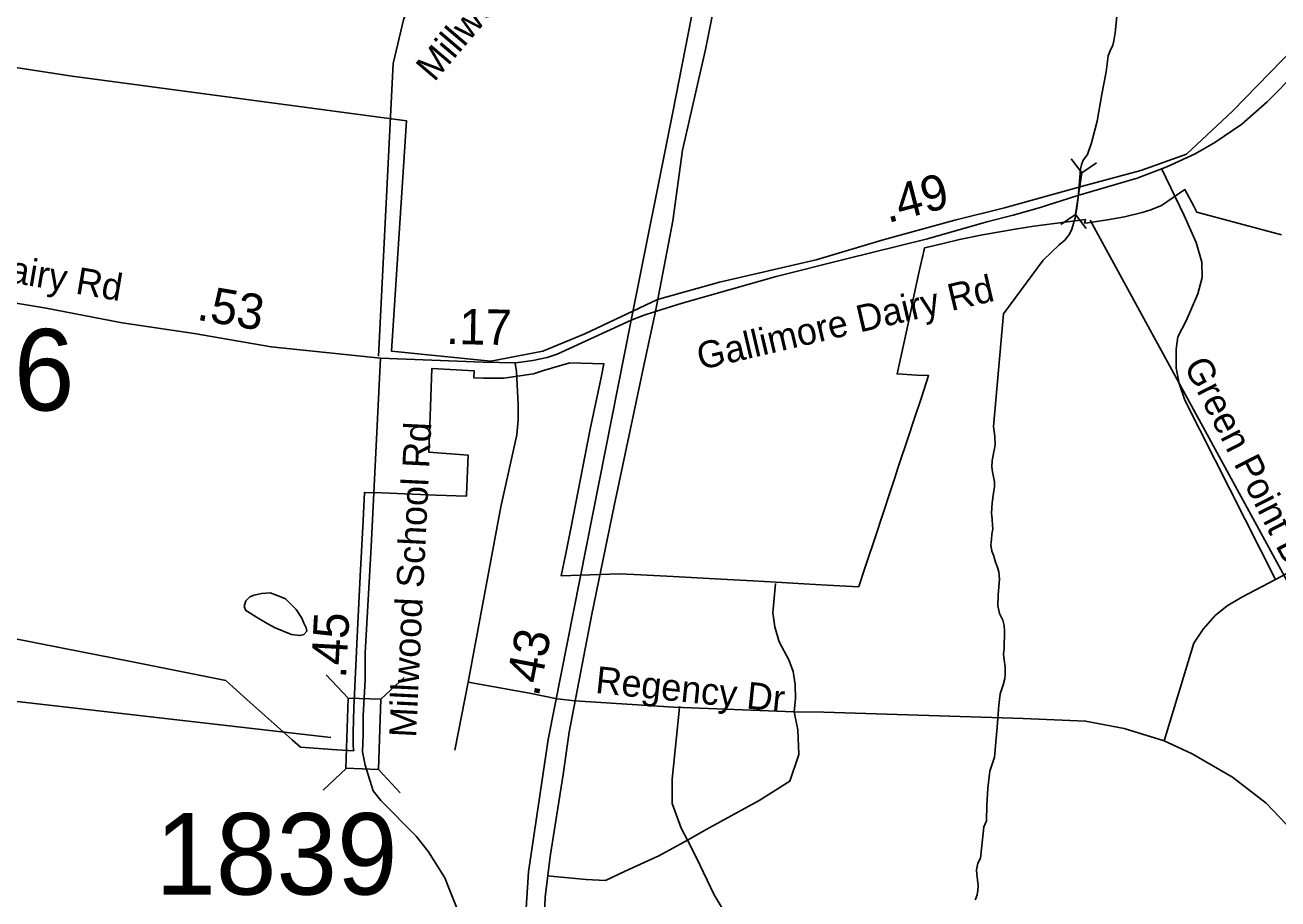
# Model space of a CAD drawing. Extents: x 1662474 to 1856135, y 779280 to 917889.
# Drawn here: x 1713898 to 1718328, y 841724 to 844812 of the extents above; entities that cross this region are included whole.
import ezdxf

# ---------------------------------------------------------------- set-up
doc = ezdxf.new("R2010")
doc.units = 0
for name, color, linetype in [('Cogo Default Point CELL', 7, 'Continuous'), ('Exist Boundary Political City Limit New', 7, 'Continuous'), ('Exist Hydrographic Creek Single Shore', 7, 'Continuous'), ('Exist Hydrographic Pond Under 1500 Sq Ft', 7, 'Continuous'), ('Exist Road Non-System Type 51', 7, 'Continuous'), ('Exist Road Non-System Type 51 Label', 7, 'Continuous'), ('Exist Road Primary NC Divided Attributed', 7, 'Continuous'), ('Exist Road Secondary Mileage Tenths English Label', 7, 'Continuous'), ('Exist Road Secondary Structure Culvert CELL', 7, 'Continuous'), ('Exist Road Secondary Structure Standard Bridge CELL', 7, 'Continuous'), ('Exist Road Secondary Structure Standard Bridge Number Label', 7, 'Continuous'), ('Exist Road Secondary Type 41 Attributed', 7, 'Continuous'), ('Exist Road Secondary Type 51 Attributed', 7, 'Continuous'), ('Exist Road Secondary Type 51 Label', 7, 'Continuous'), ('Exist Vertical Profile Horizontal Axis Label Major', 7, 'Continuous'), ('Map Preparation Boundary City Limit Buffer Line', 7, 'Continuous'), ('Prop DGN Element Guardrail', 7, 'Continuous'), ('Prop Guardrail', 7, 'Continuous')]:
    doc.layers.add(name, color=color, linetype=linetype)

msp = doc.modelspace()

# ---------------------------------------------------------------- linework, layer by layer
at = {"layer": 'Exist Boundary Political City Limit New'}
for points in [[(1718962.1, 844491.8), (1718631.6, 844636.2), (1718387.4, 844734.4), (1718167.2, 844508.2), (1718004.6, 844356.5), (1717843.1, 844298.6), (1717636.9, 844242.6), (1717361, 844166.6), (1717185.8, 844122.8), (1716931.6, 844052.7), (1716695, 843982.6), (1716353.2, 843903.8), (1716134.1, 843842.5), (1715876.8, 843720.8), (1715727.9, 843659.4), (1715544, 843624.4), (1715193.6, 843659.4), (1715246.1, 844474.1), (1714063.8, 844631.7), (1713348.6, 844741.7)], [(1718341, 844071.5), (1718071.9, 844142.6), (1718041.2, 844150.9), (1718030.1, 844171.8), (1717998.6, 844231), (1717916.2, 844174.6), (1717878, 844159.4), (1717847.9, 844149.4), (1717784.9, 844134.2), (1717725, 844123.4), (1717655.6, 844113.7), (1717643.9, 844112), (1717647.5, 844125.2), (1717611.4, 844120.6), (1717464.5, 844101.6), (1717405.5, 844092.6), (1717282.8, 844071.5), (1717202.4, 844054.7), (1717144.6, 844040.7), (1717095.1, 844028.8), (1717078.6, 844024.8), (1717077.8, 844024.5), (1717075.2, 844012.8), (1717071.9, 843997.2), (1717070, 843988.6), (1717058.6, 843936.4), (1717038.5, 843843.6), (1717026.9, 843789.6), (1717004.6, 843687.4), (1716981.2, 843579.4), (1717051.2, 843575.5), (1717092.2, 843573.2), (1717068.1, 843500.1), (1717039, 843412), (1717022.4, 843361.8), (1716985.4, 843249.5), (1716971.9, 843208.9), (1716963.5, 843183.4), (1716924.6, 843065.6), (1716909.1, 843018.8), (1716867.6, 842892.9), (1716847.4, 842831.6), (1716845.6, 842826.2), (1716733.4, 842832.9), (1716651.6, 842837.8), (1716553.5, 842843.8), (1716471.6, 842848.2), (1716358.5, 842854.2), (1716188.9, 842863), (1716074.5, 842869), (1715999, 842872.9), (1715793.5, 842865.6), (1715808.1, 842938.6), (1715828.1, 843038.9), (1715860.8, 843202.4), (1715896.4, 843383.7), (1715934.9, 843566.8), (1715944.6, 843615.4), (1715824.1, 843618.9), (1715731.1, 843590.9), (1715695.8, 843580.2), (1715590.5, 843563.8), (1715519.1, 843564.9), (1715484.8, 843565.4), (1715485.5, 843590.4), (1715337.2, 843598.2), (1715335.5, 843598.2), (1715330, 843429.5), (1715325.8, 843302.2), (1715464.1, 843292.2), (1715458.5, 843152.6), (1715458.2, 843147.2), (1715350.1, 843151.2), (1715159, 843158.5), (1715099.6, 843160.3), (1715098.1, 843160.4), (1715093, 843060.7), (1715083, 842864.6), (1715073.2, 842673.7), (1715060, 842399.5), (1715058.1, 842311.9), (1715058, 842280.8), (1715057.9, 842264.6), (1715059, 842252.8), (1715059.6, 842247.4), (1715000, 842251.2), (1714871.1, 842259.9), (1714841.8, 842285.7), (1714693.8, 842418.4), (1714633.2, 842472.6), (1714607.4, 842495.8), (1714265.8, 842563.6), (1714036.9, 842609.1)], [(1714036.9, 842609.1), (1713840.5, 842648.1)]]:
    msp.add_lwpolyline(points, dxfattribs=at)
at = {"layer": 'Exist Hydrographic Creek Single Shore'}
for points in [[(1717758.8, 844855), (1717751.9, 844784.9), (1717747.4, 844756.9), (1717744, 844741.9), (1717734.9, 844721.4), (1717728, 844703.6), (1717720.6, 844646.9), (1717705.4, 844567.6), (1717688.4, 844473.1), (1717668.1, 844396.2), (1717654, 844354.8), (1717639, 844334.8), (1717633, 844318.6), (1717630.1, 844302.6), (1717621.4, 844203.6), (1717616.5, 844164.8), (1717610.6, 844130.9), (1717599.1, 844091), (1717590.8, 844073.7), (1717574.8, 844051.9), (1717554.2, 844035.9), (1717497.5, 843981), (1717357.6, 843792.3), (1717321.8, 843393.4), (1717327, 843358.2), (1717327.8, 843328.8), (1717324.6, 843310.2), (1717317.2, 843272.9)], [(1717317.2, 843272.9), (1717316.5, 843251.4), (1717318.2, 843233.5), (1717322, 843215.1), (1717325.4, 843198.4), (1717325.1, 843180), (1717322, 843158.4), (1717317.5, 843123.6), (1717314.6, 843086.8), (1717317, 843065.6), (1717318.8, 843045.3), (1717319.1, 843030.6), (1717315.9, 843013.3), (1717315.1, 842994.4), (1717313, 842974.8), (1717315.9, 842952.4), (1717321.8, 842938.2), (1717329.2, 842914.1), (1717336.6, 842895.5), (1717340.9, 842879.8), (1717343.2, 842854), (1717338.2, 842798.9), (1717337.8, 842759.2), (1717343.8, 842732.8), (1717355.5, 842708.9), (1717359.5, 842689.9), (1717361.1, 842671.1), (1717359.8, 842608.9), (1717357.6, 842589.2), (1717360.2, 842569), (1717363.8, 842542.4), (1717363.8, 842517), (1717362.1, 842502.8), (1717356.6, 842480.5), (1717345.4, 842448.8), (1717340.6, 842409.1), (1717335.4, 842330.4), (1717325.1, 842224.4), (1717309.4, 842175.2), (1717302.2, 842115.7), (1717297.9, 842055.3), (1717297.5, 842000.2), (1717287.4, 841978.9), (1717283.9, 841944.8), (1717275.5, 841867.7), (1717266.6, 841849.6), (1717261.4, 841825.9), (1717262.9, 841810.7), (1717266, 841791.3), (1717267.9, 841771.6), (1717266.6, 841753.8), (1717264.2, 841738), (1717260.2, 841728.8), (1717257.6, 841720.4)]]:
    msp.add_lwpolyline(points, dxfattribs=at)
at = {"layer": 'Exist Hydrographic Pond Under 1500 Sq Ft'}
msp.add_lwpolyline([(1714672.5, 842756.8), (1714677.7, 842777.2), (1714692, 842790.9), (1714708, 842797.1), (1714734.1, 842803.2), (1714764.2, 842805), (1714792.3, 842794.6), (1714818.1, 842784.2), (1714838, 842764.1), (1714855.8, 842746.5), (1714875.7, 842716.6), (1714883.7, 842698.4), (1714891.6, 842681.8), (1714893.4, 842670.3), (1714883.6, 842658.2), (1714869.7, 842654.4), (1714839.5, 842658.2), (1714781.5, 842682.4), (1714753.5, 842696.9), (1714715.6, 842719.1), (1714693.7, 842733.4), (1714683.8, 842739.4), (1714677.7, 842742.8), (1714672.5, 842756.8)], dxfattribs=at)
at = {"layer": 'Exist Road Non-System Type 51'}
for p, q in [((1715417.8, 842249), (1715464.5, 842489.4)), ((1715841.4, 842423.9), (1715778.9, 842431.4))]:
    msp.add_line(p, q, dxfattribs=at)
for points in [[(1716091.8, 846000.9), (1716062.6, 845964.4), (1715803.1, 845637.7), (1715355.6, 845061.9), (1715236.4, 844835.4), (1715199.4, 844676.8), (1715147.6, 843641.9)], [(1718319, 842852.4), (1717998.6, 843486.5), (1717978.9, 843545.1), (1717967.4, 843599.4), (1717968.4, 843667.1), (1717973.6, 843710.2), (1718002.8, 843766.9), (1718044.2, 843861.9), (1718060, 843919.9), (1718058.9, 843974.2), (1718039.2, 844043.8), (1717996.5, 844139.5), (1717917.5, 844303.6)], [(1718319, 842852.4), (1719814.2, 843640.4), (1719885.6, 843684.7), (1719991.8, 843756.9), (1720074.1, 843834), (1720129.2, 843906.8), (1720196.9, 844013)], [(1715464.5, 842489.4), (1715580.5, 843109.4), (1715636.1, 843363.7), (1715640.9, 843417.5), (1715640.9, 843470.8), (1715635.6, 843587.9), (1715630.9, 843617.8)], [(1716617.2, 842384.4), (1716621.4, 842431.2), (1716620.6, 842481.9), (1716614.1, 842527.8), (1716598.6, 842569.2), (1716563.6, 842632.5), (1716548.8, 842684.9), (1716541.9, 842735.4), (1716550.6, 842838)], [(1717925.1, 842282.1), (1718030.9, 842627.8), (1718063.1, 842677.6), (1718105.4, 842725.4), (1718147.9, 842759.2), (1718199.6, 842789.7), (1718319, 842852.4)], [(1715778.9, 842431.4), (1715680.8, 842450.9), (1715464.5, 842489.4)], [(1716617.2, 842384.4), (1716191.2, 842401), (1715841.4, 842423.9)], [(1716239.6, 841931.9), (1716218.1, 841973.6), (1716185.5, 842060.4), (1716185.5, 842147.2), (1716211.8, 842400.2), (1716212.1, 842403.9)], [(1716239.6, 841931.9), (1716308.5, 841970), (1716493.1, 842071.4), (1716601.6, 842140.1), (1716634.1, 842234.1), (1716630.6, 842321), (1716617.2, 842384.4)], [(1717925.1, 842282.1), (1717784.1, 842326.2), (1717647.6, 842352.2), (1717426.6, 842361.6), (1716721.6, 842383.4), (1716617.2, 842384.4)], [(1719196.1, 841132.2), (1718953.9, 841384.8), (1718509.9, 841836.7), (1718428.2, 841913.6), (1718286.2, 842062.5), (1718166.9, 842154.5), (1718025.1, 842236.4), (1717925.1, 842282.1)], [(1715743.9, 841804.9), (1715881.6, 841792.7), (1715950.4, 841789.1), (1716019.1, 841821.7), (1716138.5, 841875.9), (1716239.6, 841931.9)], [(1716420.6, 841506.9), (1716409.9, 841575.6), (1716380.9, 841658.9), (1716333.9, 841738.4), (1716272.4, 841868.7), (1716239.6, 841931.9)]]:
    msp.add_lwpolyline(points, dxfattribs=at)
at = {"layer": 'Exist Road Primary NC Divided Attributed'}
for points in [[(1716625.7, 846940.5), (1716594.3, 846685), (1716561.1, 846431.6), (1716375.2, 845462.6), (1716187.7, 844504.7), (1716040.6, 843769.3)], [(1716127.1, 843800.2), (1716187.8, 844120.6), (1716222.7, 844370.7), (1716304.2, 844725.6), (1716409.4, 845259.6), (1716490.9, 845690.1), (1716577.7, 846080.8), (1716619.8, 846279.2), (1716663, 846601), (1716706.9, 846938.4)], [(1715665.5, 839245.2), (1715694.5, 840641.3), (1715737.2, 841730.2), (1715754.8, 841874), (1715800.1, 842162.9), (1715821.1, 842312.6), (1715901.3, 842730.2), (1715980.5, 843112.8), (1716088.8, 843625.2), (1716127.1, 843800.2)], [(1716040.6, 843769.3), (1715747.8, 842287.6), (1715677.8, 841819.4), (1715659.4, 841524.8)]]:
    msp.add_lwpolyline(points, dxfattribs=at)
at = {"layer": 'Exist Road Secondary Structure Culvert CELL'}
for p, q in [((1717596.6, 844339.2), (1717634.7, 844289.8)), ((1717686.2, 844325.2), (1717634.7, 844289.8)), ((1717611.7, 844142.8), (1717634.7, 844289.8)), ((1717560.3, 844107.4), (1717611.7, 844142.8)), ((1717649.9, 844093.4), (1717611.7, 844142.8))]:
    msp.add_line(p, q, dxfattribs=at)
at = {"layer": 'Exist Road Secondary Structure Standard Bridge CELL'}
for p, q in [((1714962.9, 842515.9), (1715040.2, 842433.3)), ((1715238.6, 842506.8), (1715155.9, 842429.5)), ((1715034, 842185.5), (1714951.4, 842108.2)), ((1715147.1, 842181.7), (1715224.5, 842099.1))]:
    msp.add_line(p, q, dxfattribs=at)
msp.add_lwpolyline([(1715155.9, 842429.5), (1715147.7, 842181.7), (1715032, 842185.6), (1715040.2, 842433.3)], close=True, dxfattribs=at)
at = {"layer": 'Exist Road Secondary Structure Standard Bridge Number Label'}
msp.add_line((1714979, 842293.9), (1712634, 842564.4), dxfattribs=at)
at = {"layer": 'Exist Road Secondary Type 41 Attributed'}
for points in [[(1715092.6, 842306.2), (1715093.5, 842372), (1715100, 842497.2), (1715099.8, 842593.2), (1715120.9, 842968.6), (1715153.9, 843635.3)], [(1715479.7, 841589.8), (1715474.2, 841593.9), (1715452, 841629.1), (1715423.2, 841694.1), (1715397.3, 841759.9), (1715382.4, 841797.9), (1715324, 841889.7), (1715280.4, 841945.4), (1715156.1, 842071.5), (1715128.8, 842105.8), (1715100, 842196.7), (1715090.7, 842243.1), (1715092.6, 842306.2)]]:
    msp.add_lwpolyline(points, dxfattribs=at)
at = {"layer": 'Exist Road Secondary Type 51 Attributed'}
for points in [[(1718502.3, 844764.8), (1718399.3, 844651.6), (1718290.1, 844540.6), (1718200.3, 844462.4), (1718104.1, 844396.9), (1718035.4, 844357.7), (1717935, 844311.2), (1717829.8, 844271.1), (1717620.5, 844209.8)], [(1717620.5, 844209.8), (1717484.1, 844166.4), (1717391.1, 844140), (1717298.1, 844116.7), (1717088.9, 844056.6), (1716798, 843984.5), (1716553.1, 843923.7), (1716220.8, 843829), (1716127.1, 843800.2)], [(1715153.9, 843635.3), (1714768.2, 843675.6), (1714495, 843722.5), (1714241.5, 843759.4), (1713972.2, 843812.2), (1713600.6, 843872.8), (1713277.9, 843948.6)], [(1716127.1, 843800.2), (1716083.1, 843785.4), (1716040.6, 843769.3)], [(1716040.6, 843769.3), (1715779.4, 843649.3), (1715743.2, 843637.6), (1715693, 843627.1), (1715632.4, 843618.5), (1715517.4, 843620.3), (1715153.9, 843635.3)]]:
    msp.add_lwpolyline(points, dxfattribs=at)
at = {"layer": 'Exist Vertical Profile Horizontal Axis Label Major'}
msp.add_line((1717663.8, 844122.3), (1718835.6, 841976.4), dxfattribs=at)
at = {"layer": 'Map Preparation Boundary City Limit Buffer Line'}
for points in [[(1718962.1, 844491.8), (1718631.6, 844636.2), (1718387.4, 844734.4), (1718167.2, 844508.2), (1718004.6, 844356.5), (1717843.1, 844298.6), (1717636.9, 844242.6), (1717361, 844166.6), (1717185.8, 844122.8), (1716931.6, 844052.7), (1716695, 843982.6), (1716353.2, 843903.8), (1716134.1, 843842.5), (1715876.8, 843720.8), (1715727.9, 843659.4), (1715544, 843624.4), (1715193.6, 843659.4), (1715246.1, 844474.1), (1714063.8, 844631.7), (1713348.6, 844741.7)], [(1718341, 844071.5), (1718071.9, 844142.6), (1718041.2, 844150.9), (1718030.1, 844171.8), (1717998.6, 844231), (1717916.2, 844174.6), (1717878, 844159.4), (1717847.9, 844149.4), (1717784.9, 844134.2), (1717725, 844123.4), (1717655.6, 844113.7), (1717643.9, 844112), (1717647.5, 844125.2), (1717611.4, 844120.6), (1717464.5, 844101.6), (1717405.5, 844092.6), (1717282.8, 844071.5), (1717202.4, 844054.7), (1717144.6, 844040.7), (1717095.1, 844028.8), (1717078.6, 844024.8), (1717077.8, 844024.5), (1717075.2, 844012.8), (1717071.9, 843997.2), (1717070, 843988.6), (1717058.6, 843936.4), (1717038.5, 843843.6), (1717026.9, 843789.6), (1717004.6, 843687.4), (1716981.2, 843579.4), (1717051.2, 843575.5), (1717092.2, 843573.2), (1717068.1, 843500.1), (1717039, 843412), (1717022.4, 843361.8), (1716985.4, 843249.5), (1716971.9, 843208.9), (1716963.5, 843183.4), (1716924.6, 843065.6), (1716909.1, 843018.8), (1716867.6, 842892.9), (1716847.4, 842831.6), (1716845.6, 842826.2), (1716733.4, 842832.9), (1716651.6, 842837.8), (1716553.5, 842843.8), (1716471.6, 842848.2), (1716358.5, 842854.2), (1716188.9, 842863), (1716074.5, 842869), (1715999, 842872.9), (1715793.5, 842865.6), (1715808.1, 842938.6), (1715828.1, 843038.9), (1715860.8, 843202.4), (1715896.4, 843383.7), (1715934.9, 843566.8), (1715944.6, 843615.4), (1715824.1, 843618.9), (1715731.1, 843590.9), (1715695.8, 843580.2), (1715590.5, 843563.8), (1715519.1, 843564.9), (1715484.8, 843565.4), (1715485.5, 843590.4), (1715337.2, 843598.2), (1715335.5, 843598.2), (1715330, 843429.5), (1715325.8, 843302.2), (1715464.1, 843292.2), (1715458.5, 843152.6), (1715458.2, 843147.2), (1715350.1, 843151.2), (1715159, 843158.5), (1715099.6, 843160.3), (1715098.1, 843160.4), (1715093, 843060.7), (1715083, 842864.6), (1715073.2, 842673.7), (1715060, 842399.5), (1715058.1, 842311.9), (1715058, 842280.8), (1715057.9, 842264.6), (1715059, 842252.8), (1715059.6, 842247.4), (1715000, 842251.2), (1714871.1, 842259.9), (1714841.8, 842285.7), (1714693.8, 842418.4), (1714633.2, 842472.6), (1714607.4, 842495.8), (1714265.8, 842563.6), (1714036.9, 842609.1)], [(1714036.9, 842609.1), (1713840.5, 842648.1)]]:
    msp.add_lwpolyline(points, dxfattribs=at)

# ---------------------------------------------------------------- texts
at = {"layer": 'Cogo Default Point CELL'}
for s, p in [('1556', (1713215.4, 843450.1)), ('1839', (1714358, 841739))]:
    msp.add_text(s, height=288, dxfattribs=at).set_placement(p)
at = {"layer": 'Exist Road Non-System Type 51 Label'}
for s, rotation, p in [('Millwood School Rd', 49.5554, (1715344.4, 844608.9)), ('Green Point Dr', 297.0439, (1717993.6, 843609)), ('Regency Dr', 354.1115, (1715911.8, 842452.1))]:
    msp.add_text(s, height=95, rotation=rotation, dxfattribs=at).set_placement(p)
at = {"layer": 'Exist Road Secondary Mileage Tenths English Label'}
for s, rotation, p in [('.49', 14.4749, (1716947.7, 844112.3)), ('.53', 350.2751, (1714501.3, 843771.3))]:
    msp.add_text(s, height=125, rotation=rotation, dxfattribs=at).set_placement(p)
at = {"layer": 'Exist Road Secondary Type 51 Label'}
for s, rotation, p in [('Gallimore Dairy Rd', 350.3016, (1713175.1, 844017.2)), ('Gallimore Dairy Rd', 13.2274, (1716285.9, 843593)), ('Millwood School Rd', 87.2037, (1715280, 842292.6))]:
    msp.add_text(s, height=95, rotation=rotation, dxfattribs=at).set_placement(p)
at = {"layer": 'Prop DGN Element Guardrail'}
for s, rotation, p in [('.17', 359.076, (1715385.4, 843685)), ('.45', 86.7746, (1715032, 842501.2))]:
    msp.add_text(s, height=125, rotation=rotation, dxfattribs=at).set_placement(p)
at = {"layer": 'Prop Guardrail'}
msp.add_text('.43', height=125, rotation=78.8211, dxfattribs=at).set_placement((1715713.3, 842435))

doc.saveas('drawing.dxf')
